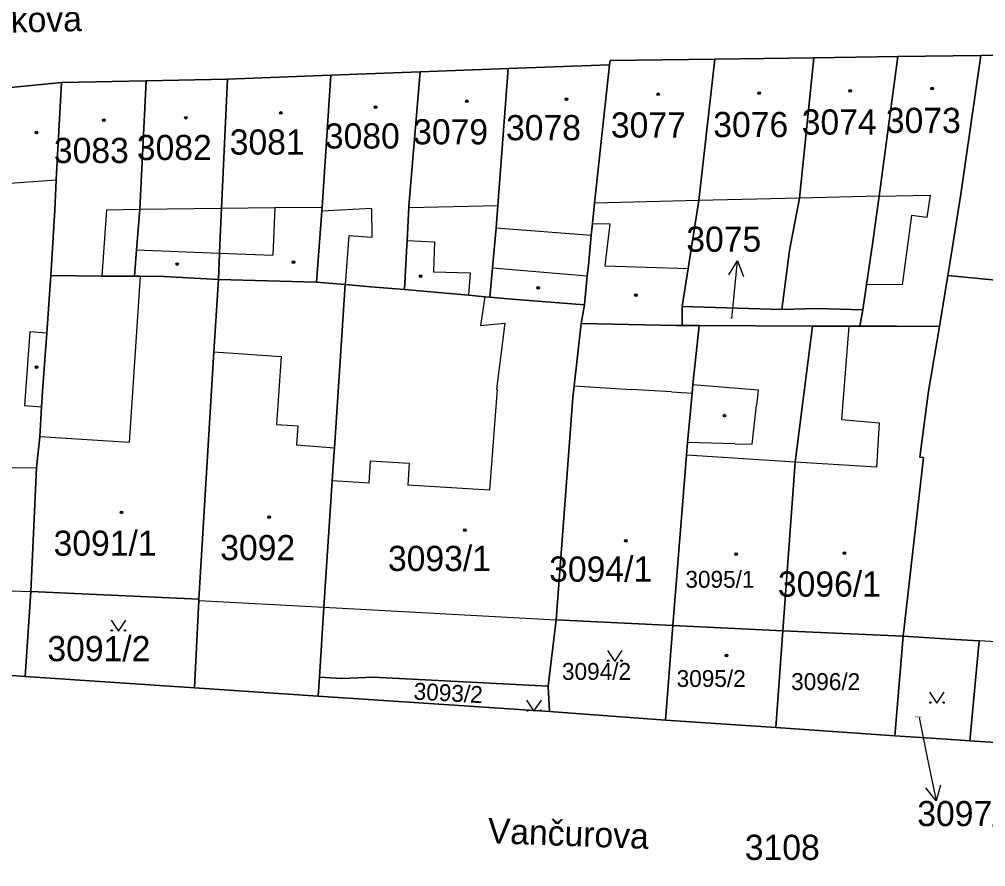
# Model space of a CAD drawing. Extents: x -596233 to -595156, y -1161235 to -1159375.
# Drawn here: x -595563.3 to -595498, y -1160940.7 to -1160883.5 of the extents above; entities that cross this region are included whole.
import ezdxf

# ---------------------------------------------------------------- set-up
doc = ezdxf.new("R2010")
doc.units = 0
for name, color, linetype in [('KN_CAR_KR', 7, 'Continuous'), ('KN_KULTURY', 7, 'Continuous'), ('KN_PARC_CIS_POM', 7, 'Continuous'), ('KN_PARC_CIS_POZ', 7, 'Continuous'), ('KN_PARC_CIS_STAV', 7, 'Continuous'), ('KN_PARC_PLOCHA', 7, 'Continuous'), ('KN_ULICE', 7, 'Continuous'), ('PARC_C_SIPKA', 7, 'Continuous'), ('parcely_l', 7, 'Continuous')]:
    doc.layers.add(name, color=color, linetype=linetype)

msp = doc.modelspace()

# ---------------------------------------------------------------- linework, layer by layer
at = {"layer": 'KN_CAR_KR'}
for points in [[(-595563.89, -1160894.59), (-595560.8, -1160894.35)], [(-595510.62, -1160895.59), (-595517.42, -1160895.75)], [(-595505.23, -1160895.46), (-595510.62, -1160895.59)], [(-595505.23, -1160895.46), (-595501.79, -1160895.38)], [(-595501.79, -1160895.38), (-595502.02, -1160896.89)], [(-595557.4, -1160896.37), (-595555.15, -1160896.34)], [(-595555.15, -1160896.34), (-595549.63, -1160896.27)], [(-595549.63, -1160896.27), (-595546.03, -1160896.23)], [(-595546.03, -1160896.23), (-595546.17, -1160899.45)], [(-595546.03, -1160896.23), (-595542.83, -1160896.19)], [(-595539.5, -1160896.28), (-595542.85, -1160896.47)], [(-595539.5, -1160896.28), (-595539.49, -1160898.24)], [(-595536.99, -1160896.22), (-595530.97, -1160896.08)], [(-595517.42, -1160895.75), (-595524.46, -1160895.92)], [(-595557.4, -1160896.37), (-595557.71, -1160900.85)], [(-595503.06, -1160896.76), (-595503.68, -1160901.44)], [(-595502.02, -1160896.89), (-595503.06, -1160896.76)], [(-595531.1, -1160897.59), (-595524.67, -1160898.1)], [(-595524.59, -1160897.3), (-595523.42, -1160897.33)], [(-595523.42, -1160897.33), (-595523.75, -1160900.16)], [(-595541.03, -1160898.14), (-595541.29, -1160901.42)], [(-595539.49, -1160898.24), (-595541.03, -1160898.14)], [(-595537.11, -1160898.45), (-595535.26, -1160898.54)], [(-595535.26, -1160898.54), (-595535.33, -1160900.56)], [(-595555.37, -1160899.09), (-595549.76, -1160899.31)], [(-595549.76, -1160899.31), (-595546.17, -1160899.45)], [(-595523.75, -1160900.16), (-595518.13, -1160900.35)], [(-595555.12, -1160900.87), (-595555.87, -1160912.1)], [(-595535.33, -1160900.56), (-595532.85, -1160900.64)], [(-595532.85, -1160900.64), (-595532.96, -1160902.15)], [(-595531.34, -1160900.3), (-595524.94, -1160900.83)], [(-595503.68, -1160901.44), (-595506.09, -1160901.42)], [(-595531.85, -1160902.25), (-595532.14, -1160904.2)], [(-595532.14, -1160904.2), (-595530.51, -1160904.03)], [(-595530.51, -1160904.03), (-595531.06, -1160908.48)], [(-595562.57, -1160904.62), (-595562.93, -1160909.59)], [(-595561.43, -1160904.7), (-595562.57, -1160904.62)], [(-595507.28, -1160904.24), (-595507.79, -1160910.55)], [(-595550.14, -1160905.97), (-595545.6, -1160906.28)], [(-595545.6, -1160906.28), (-595545.92, -1160910.87)], [(-595531.03, -1160908.48), (-595531.54, -1160915.31)], [(-595531.06, -1160908.48), (-595531.03, -1160908.48)], [(-595525.83, -1160908.27), (-595521.99, -1160908.51)], [(-595519.25, -1160908.68), (-595521.99, -1160908.51)], [(-595519.25, -1160908.68), (-595517.87, -1160908.77)], [(-595517.82, -1160908.17), (-595513.4, -1160908.54)], [(-595513.4, -1160908.54), (-595513.52, -1160909.6)], [(-595562.93, -1160909.59), (-595561.79, -1160909.68)], [(-595513.82, -1160912.21), (-595513.52, -1160909.6)], [(-595507.79, -1160910.55), (-595505.23, -1160910.76)], [(-595545.92, -1160910.87), (-595544.48, -1160910.97)], [(-595544.48, -1160910.97), (-595544.57, -1160912.24)], [(-595505.23, -1160910.76), (-595505.42, -1160913.75)], [(-595555.87, -1160912.1), (-595561.89, -1160911.71)], [(-595544.57, -1160912.24), (-595542.01, -1160912.45)], [(-595514.96, -1160912.18), (-595518.17, -1160912.1)], [(-595514.96, -1160912.18), (-595513.82, -1160912.21)], [(-595510.91, -1160913.41), (-595518.25, -1160912.95)], [(-595570.16, -1160913.7), (-595562.11, -1160913.81)], [(-595539.67, -1160914.83), (-595539.58, -1160913.33)], [(-595539.58, -1160913.33), (-595536.96, -1160913.49)], [(-595536.96, -1160913.49), (-595537.05, -1160914.98)], [(-595505.42, -1160913.75), (-595510.91, -1160913.41)], [(-595539.67, -1160914.83), (-595542.16, -1160914.68)], [(-595531.54, -1160915.31), (-595537.05, -1160914.98)], [(-595570.65, -1160921.89), (-595562.51, -1160922.15)], [(-595551.17, -1160922.77), (-595542.73, -1160923.22)], [(-595542.73, -1160923.22), (-595527.04, -1160924.06)], [(-595484.47, -1160926.3), (-595498.49, -1160925.48)]]:
    msp.add_lwpolyline(points, dxfattribs=at)
at = {"layer": 'KN_KULTURY'}
for points in [[(-595557.0918, -1160924.0816), (-595556.5918, -1160924.8316), (-595556.0918, -1160924.0816)], [(-595523.5818, -1160926.1316), (-595523.0818, -1160926.8816), (-595522.5818, -1160926.1316)], [(-595501.8418, -1160928.9516), (-595501.3418, -1160929.7016), (-595500.8418, -1160928.9516)], [(-595529.0418, -1160929.4916), (-595528.5418, -1160930.2416), (-595528.0418, -1160929.4916)]]:
    msp.add_lwpolyline(points, dxfattribs=at)
for centre, radius in [((-595520.15, -1160888.58), 0.09), ((-595513.35, -1160888.5), 0.09), ((-595513.35, -1160888.5), 0.0398), ((-595507.19, -1160888.34), 0.09), ((-595507.19, -1160888.34), 0.0398), ((-595501.66, -1160888.18), 0.09), ((-595501.66, -1160888.18), 0.0398), ((-595533.07, -1160889.05), 0.09), ((-595533.07, -1160889.05), 0.0398), ((-595526.35, -1160888.9), 0.09), ((-595526.35, -1160888.9), 0.0398), ((-595520.15, -1160888.58), 0.0398), ((-595545.63, -1160889.84), 0.09), ((-595545.63, -1160889.84), 0.0398), ((-595539.23, -1160889.45), 0.09), ((-595539.23, -1160889.45), 0.0398), ((-595557.57, -1160890.32), 0.09), ((-595557.57, -1160890.32), 0.0398), ((-595552.04, -1160890.16), 0.09), ((-595552.04, -1160890.16), 0.0398), ((-595562.13, -1160891.16), 0.09), ((-595562.13, -1160891.16), 0.0398), ((-595552.63, -1160900.04), 0.09), ((-595552.63, -1160900.04), 0.0398), ((-595544.78, -1160899.91), 0.09), ((-595544.78, -1160899.91), 0.0398), ((-595536.19, -1160900.86), 0.09), ((-595536.19, -1160900.86), 0.0398), ((-595528.26, -1160901.65), 0.09), ((-595528.26, -1160901.65), 0.0398), ((-595521.66, -1160902.15), 0.09), ((-595521.66, -1160902.15), 0.0398), ((-595562.11, -1160907), 0.09), ((-595562.11, -1160907), 0.0398), ((-595515.69, -1160910.28), 0.09), ((-595515.69, -1160910.28), 0.0398), ((-595556.38, -1160916.81), 0.09), ((-595556.38, -1160916.81), 0.0398), ((-595546.42, -1160917.14), 0.09), ((-595546.42, -1160917.14), 0.0398), ((-595533.2, -1160918.01), 0.09), ((-595533.2, -1160918.01), 0.0398), ((-595522.34, -1160918.73), 0.09), ((-595522.34, -1160918.73), 0.0398), ((-595514.9, -1160919.64), 0.09), ((-595514.9, -1160919.64), 0.0398), ((-595507.59, -1160919.57), 0.09), ((-595507.59, -1160919.57), 0.0398), ((-595557.042, -1160924.7814), 0.05), ((-595556.1426, -1160924.7814), 0.05), ((-595523.532, -1160926.8314), 0.05), ((-595522.6326, -1160926.8314), 0.05), ((-595515.54, -1160926.47), 0.09), ((-595515.54, -1160926.47), 0.0398), ((-595501.792, -1160929.6514), 0.05), ((-595500.8926, -1160929.6514), 0.05), ((-595528.992, -1160930.1914), 0.05), ((-595528.0926, -1160930.1914), 0.05)]:
    msp.add_circle(centre, radius, dxfattribs=at)
at = {"layer": 'KN_PARC_PLOCHA'}
for points in [[(-595477.36, -1160885.81), (-595498.38, -1160885.96), (-595503.98, -1160886.03), (-595509.65, -1160886.11), (-595516.34, -1160886.2), (-595523.39, -1160886.29), (-595523.44, -1160886.58), (-595530.28, -1160886.84), (-595536.22, -1160887.06), (-595542.26, -1160887.29), (-595549.22, -1160887.55), (-595554.71, -1160887.66), (-595560.43, -1160887.78), (-595563.63, -1160888.1)], [(-595616.62, -1160941.37), (-595617.05, -1160922.72), (-595616.48, -1160923.77), (-595615.61, -1160924.27), (-595614.21, -1160924.42), (-595608.5, -1160924.75), (-595595.22, -1160925.73), (-595589.67, -1160926.16), (-595579.82, -1160926.76), (-595570.81, -1160927.31), (-595562.88, -1160927.89), (-595551.46, -1160928.67), (-595543.1, -1160929.22), (-595527.5, -1160930.25), (-595519.67, -1160930.84), (-595512.22, -1160931.33), (-595504.18, -1160931.89), (-595500.69, -1160932.12), (-595499.12, -1160932.23), (-595491.47, -1160932.74)]]:
    msp.add_lwpolyline(points, dxfattribs=at)
for points in [[(-595474.18, -1160899.45), (-595475.27, -1160899.27), (-595475.54, -1160900.56), (-595479.87, -1160899.88), (-595480.56, -1160903.77), (-595485.05, -1160902.96), (-595495.31, -1160901.34), (-595500.6, -1160900.81), (-595500.47, -1160900), (-595499.73, -1160895.33), (-595498.38, -1160885.96), (-595477.36, -1160885.81), (-595474.66, -1160885.76), (-595476.52, -1160896.31), (-595473.86, -1160897.49)], [(-595518.53, -1160902.9), (-595518.54, -1160904.2), (-595518.94, -1160904.19), (-595525.35, -1160904.06), (-595525.13, -1160902.8), (-595524.94, -1160900.83), (-595524.87, -1160900.15), (-595524.67, -1160898.1), (-595524.59, -1160897.3), (-595524.46, -1160895.92), (-595523.44, -1160886.58), (-595523.39, -1160886.29), (-595516.34, -1160886.2), (-595517.42, -1160895.75), (-595518.13, -1160900.35)], [(-595511.81, -1160903.11), (-595518.53, -1160902.9), (-595518.13, -1160900.35), (-595517.42, -1160895.75), (-595516.34, -1160886.2), (-595509.65, -1160886.11), (-595510.62, -1160895.59), (-595511.3, -1160899.12)], [(-595506.34, -1160903.14), (-595509.44, -1160903.05), (-595511.81, -1160903.11), (-595511.3, -1160899.12), (-595510.62, -1160895.59), (-595509.65, -1160886.11), (-595503.98, -1160886.03), (-595505.23, -1160895.46), (-595505.51, -1160897.39), (-595505.7, -1160898.69), (-595506.09, -1160901.42)], [(-595500.6, -1160900.81), (-595501.17, -1160904.25), (-595504.07, -1160904.24), (-595506.54, -1160904.24), (-595506.34, -1160903.14), (-595506.09, -1160901.42), (-595505.7, -1160898.69), (-595505.51, -1160897.39), (-595505.23, -1160895.46), (-595503.98, -1160886.03), (-595498.38, -1160885.96), (-595499.73, -1160895.33), (-595500.47, -1160900)], [(-595537.29, -1160901.77), (-595539.55, -1160901.58), (-595541.29, -1160901.42), (-595543.22, -1160901.26), (-595542.85, -1160896.47), (-595542.83, -1160896.19), (-595542.26, -1160887.29), (-595536.22, -1160887.06), (-595536.99, -1160896.13), (-595536.99, -1160896.22), (-595537.11, -1160898.45), (-595537.15, -1160899.2)], [(-595531.52, -1160902.28), (-595531.85, -1160902.25), (-595532.96, -1160902.15), (-595537.29, -1160901.77), (-595537.15, -1160899.2), (-595537.11, -1160898.45), (-595536.99, -1160896.22), (-595536.99, -1160896.13), (-595536.22, -1160887.06), (-595530.28, -1160886.84), (-595530.97, -1160896.08), (-595531.1, -1160897.59), (-595531.34, -1160900.3)], [(-595525.13, -1160902.8), (-595530.3, -1160902.38), (-595531.52, -1160902.28), (-595531.34, -1160900.3), (-595531.1, -1160897.59), (-595530.97, -1160896.08), (-595530.28, -1160886.84), (-595523.44, -1160886.58), (-595524.46, -1160895.92), (-595524.59, -1160897.3), (-595524.67, -1160898.1), (-595524.87, -1160900.15), (-595524.94, -1160900.83)], [(-595561.16, -1160900.81), (-595561.26, -1160902.41), (-595561.43, -1160904.7), (-595561.69, -1160908.31), (-595561.79, -1160909.68), (-595561.89, -1160911.71), (-595562.11, -1160913.81), (-595562.51, -1160922.15), (-595562.88, -1160927.89), (-595570.81, -1160927.31), (-595570.65, -1160921.89), (-595570.16, -1160913.7), (-595570.3, -1160911.64), (-595569.91, -1160908.58), (-595569.45, -1160905.02), (-595569.26, -1160902.08), (-595568.37, -1160888.58), (-595566.82, -1160888.42), (-595563.63, -1160888.1), (-595560.43, -1160887.78), (-595560.8, -1160894.35), (-595560.89, -1160896.41)], [(-595555.51, -1160900.87), (-595557.71, -1160900.85), (-595561.16, -1160900.81), (-595560.89, -1160896.41), (-595560.8, -1160894.35), (-595560.43, -1160887.78), (-595554.71, -1160887.66), (-595555.15, -1160896.34), (-595555.37, -1160899.09)], [(-595549.84, -1160901.08), (-595553.51, -1160900.89), (-595555.12, -1160900.87), (-595555.51, -1160900.87), (-595555.37, -1160899.09), (-595555.15, -1160896.34), (-595554.71, -1160887.66), (-595549.22, -1160887.55), (-595549.63, -1160896.27), (-595549.74, -1160898.72), (-595549.76, -1160899.31)], [(-595543.22, -1160901.26), (-595549.84, -1160901.08), (-595549.76, -1160899.31), (-595549.74, -1160898.72), (-595549.63, -1160896.27), (-595549.22, -1160887.55), (-595542.26, -1160887.29), (-595542.83, -1160896.19), (-595542.85, -1160896.47)], [(-595555.51, -1160900.87), (-595555.12, -1160900.87), (-595553.51, -1160900.89), (-595549.84, -1160901.08), (-595550.14, -1160905.97), (-595551.17, -1160922.68), (-595562.51, -1160922.15), (-595562.11, -1160913.81), (-595561.89, -1160911.71), (-595561.79, -1160909.68), (-595561.69, -1160908.31), (-595561.43, -1160904.7), (-595561.26, -1160902.41), (-595561.16, -1160900.81), (-595557.71, -1160900.85)], [(-595480.56, -1160903.77), (-595481.21, -1160907.44), (-595481.57, -1160909.46), (-595482.15, -1160912.2), (-595482.89, -1160915.83), (-595483.41, -1160918.38), (-595484.47, -1160926.3), (-595484.86, -1160933.18), (-595490.05, -1160932.83), (-595491.47, -1160932.74), (-595499.12, -1160932.23), (-595498.49, -1160925.48), (-595500.08, -1160925.39), (-595503.63, -1160925.18), (-595502.25, -1160913.11), (-595502.5, -1160913.08), (-595501.9, -1160908.62), (-595501.17, -1160904.25), (-595500.6, -1160900.81), (-595495.31, -1160901.34), (-595485.05, -1160902.96)], [(-595543.22, -1160901.26), (-595541.29, -1160901.42), (-595542.01, -1160912.45), (-595542.03, -1160912.68), (-595542.16, -1160914.68), (-595542.73, -1160923.22), (-595543.02, -1160927.95), (-595543.1, -1160929.22), (-595551.46, -1160928.67), (-595551.17, -1160922.77), (-595551.17, -1160922.68), (-595550.14, -1160905.97), (-595549.84, -1160901.08)], [(-595537.29, -1160901.77), (-595532.96, -1160902.15), (-595531.85, -1160902.25), (-595531.52, -1160902.28), (-595530.3, -1160902.38), (-595525.13, -1160902.8), (-595525.35, -1160904.06), (-595525.83, -1160908.27), (-595525.92, -1160909.05), (-595526.16, -1160912.38), (-595527.04, -1160924.06), (-595527.58, -1160928.55), (-595539.39, -1160927.93), (-595541.5, -1160928.04), (-595543.02, -1160927.95), (-595542.73, -1160923.22), (-595542.16, -1160914.68), (-595542.03, -1160912.68), (-595542.01, -1160912.45), (-595541.29, -1160901.42), (-595539.55, -1160901.58)], [(-595511.81, -1160903.11), (-595509.44, -1160903.05), (-595506.34, -1160903.14), (-595506.54, -1160904.24), (-595507.28, -1160904.24), (-595509.74, -1160904.23), (-595517.39, -1160904.2), (-595518.54, -1160904.2), (-595518.53, -1160902.9)], [(-595518.54, -1160904.2), (-595517.39, -1160904.2), (-595517.82, -1160908.17), (-595517.87, -1160908.77), (-595518.17, -1160912.1), (-595518.25, -1160912.95), (-595519.17, -1160924.46), (-595527.04, -1160924.06), (-595526.16, -1160912.38), (-595525.92, -1160909.05), (-595525.83, -1160908.27), (-595525.35, -1160904.06), (-595518.94, -1160904.19)], [(-595509.74, -1160904.23), (-595510.91, -1160913.41), (-595511.74, -1160924.8), (-595519.17, -1160924.46), (-595518.25, -1160912.95), (-595518.17, -1160912.1), (-595517.87, -1160908.77), (-595517.82, -1160908.17), (-595517.39, -1160904.2)], [(-595506.54, -1160904.24), (-595504.07, -1160904.24), (-595501.17, -1160904.25), (-595501.9, -1160908.62), (-595502.5, -1160913.08), (-595502.25, -1160913.11), (-595503.63, -1160925.18), (-595511.74, -1160924.8), (-595510.91, -1160913.41), (-595509.74, -1160904.23), (-595507.28, -1160904.24)], [(-595551.17, -1160922.68), (-595551.17, -1160922.77), (-595551.46, -1160928.67), (-595562.88, -1160927.89), (-595562.51, -1160922.15)], [(-595519.17, -1160924.46), (-595519.67, -1160930.84), (-595527.5, -1160930.25), (-595527.58, -1160928.55), (-595527.04, -1160924.06)], [(-595511.74, -1160924.8), (-595512.22, -1160931.33), (-595519.67, -1160930.84), (-595519.17, -1160924.46)], [(-595503.63, -1160925.18), (-595504.18, -1160931.89), (-595512.22, -1160931.33), (-595511.74, -1160924.8)], [(-595499.12, -1160932.23), (-595500.69, -1160932.12), (-595504.18, -1160931.89), (-595503.63, -1160925.18), (-595500.08, -1160925.39), (-595498.49, -1160925.48)], [(-595527.58, -1160928.55), (-595527.5, -1160930.25), (-595543.1, -1160929.22), (-595543.02, -1160927.95), (-595541.5, -1160928.04), (-595539.39, -1160927.93)]]:
    msp.add_lwpolyline(points, close=True, dxfattribs=at)
at = {"layer": 'PARC_C_SIPKA'}
for points in [[(-595515.3923, -1160900.7693), (-595514.7924, -1160899.8258), (-595514.3975, -1160900.8718)], [(-595515.19, -1160903.71), (-595515.1, -1160902.81), (-595514.7924, -1160899.8258)], [(-595502.53, -1160930.67), (-595501.99, -1160933.36), (-595501.3996, -1160936.3013)], [(-595501.1062, -1160935.2225), (-595501.3996, -1160936.3013), (-595502.0867, -1160935.4193)]]:
    msp.add_lwpolyline(points, dxfattribs=at)
at = {"layer": 'parcely_l'}
for points in [[(-595474.66, -1160885.76), (-595477.36, -1160885.81), (-595498.38, -1160885.96)], [(-595523.44, -1160886.58), (-595523.39, -1160886.29), (-595516.34, -1160886.2)], [(-595516.34, -1160886.2), (-595517.42, -1160895.75), (-595518.13, -1160900.35), (-595518.53, -1160902.9)], [(-595509.65, -1160886.11), (-595516.34, -1160886.2)], [(-595509.65, -1160886.11), (-595510.62, -1160895.59), (-595511.3, -1160899.12), (-595511.81, -1160903.11)], [(-595503.98, -1160886.03), (-595509.65, -1160886.11)], [(-595506.34, -1160903.14), (-595506.09, -1160901.42), (-595505.7, -1160898.69), (-595505.51, -1160897.39), (-595505.23, -1160895.46), (-595503.98, -1160886.03)], [(-595498.38, -1160885.96), (-595503.98, -1160886.03)], [(-595498.38, -1160885.96), (-595499.73, -1160895.33), (-595500.47, -1160900), (-595500.6, -1160900.81)], [(-595536.22, -1160887.06), (-595542.26, -1160887.29)], [(-595537.29, -1160901.77), (-595537.15, -1160899.2), (-595537.11, -1160898.45), (-595536.99, -1160896.22), (-595536.99, -1160896.13), (-595536.22, -1160887.06)], [(-595530.28, -1160886.84), (-595536.22, -1160887.06)], [(-595530.28, -1160886.84), (-595530.97, -1160896.08), (-595531.1, -1160897.59), (-595531.34, -1160900.3), (-595531.52, -1160902.28)], [(-595523.44, -1160886.58), (-595530.28, -1160886.84)], [(-595525.13, -1160902.8), (-595524.94, -1160900.83), (-595524.87, -1160900.15), (-595524.67, -1160898.1), (-595524.59, -1160897.3), (-595524.46, -1160895.92), (-595523.44, -1160886.58)], [(-595560.43, -1160887.78), (-595563.63, -1160888.1), (-595566.82, -1160888.42), (-595568.37, -1160888.58)], [(-595560.43, -1160887.78), (-595560.8, -1160894.35), (-595560.89, -1160896.41), (-595561.16, -1160900.81)], [(-595554.71, -1160887.66), (-595560.43, -1160887.78)], [(-595555.51, -1160900.87), (-595555.37, -1160899.09), (-595555.15, -1160896.34), (-595554.71, -1160887.66)], [(-595554.71, -1160887.66), (-595549.22, -1160887.55)], [(-595549.22, -1160887.55), (-595549.63, -1160896.27), (-595549.74, -1160898.72), (-595549.76, -1160899.31), (-595549.84, -1160901.08)], [(-595542.26, -1160887.29), (-595549.22, -1160887.55)], [(-595542.26, -1160887.29), (-595542.83, -1160896.19), (-595542.85, -1160896.47), (-595543.22, -1160901.26)], [(-595562.51, -1160922.15), (-595562.11, -1160913.81), (-595561.89, -1160911.71), (-595561.79, -1160909.68), (-595561.69, -1160908.31), (-595561.43, -1160904.7), (-595561.26, -1160902.41), (-595561.16, -1160900.81)], [(-595561.16, -1160900.81), (-595557.71, -1160900.85), (-595555.51, -1160900.87)], [(-595549.84, -1160901.08), (-595553.51, -1160900.89), (-595555.12, -1160900.87), (-595555.51, -1160900.87)], [(-595500.6, -1160900.81), (-595501.17, -1160904.25)], [(-595500.6, -1160900.81), (-595495.31, -1160901.34), (-595485.05, -1160902.96), (-595480.56, -1160903.77)], [(-595549.84, -1160901.08), (-595550.14, -1160905.97), (-595551.17, -1160922.68)], [(-595549.84, -1160901.08), (-595543.22, -1160901.26)], [(-595543.22, -1160901.26), (-595541.29, -1160901.42)], [(-595541.29, -1160901.42), (-595542.01, -1160912.45), (-595542.03, -1160912.68), (-595542.16, -1160914.68), (-595542.73, -1160923.22), (-595543.02, -1160927.95)], [(-595537.29, -1160901.77), (-595539.55, -1160901.58), (-595541.29, -1160901.42)], [(-595531.52, -1160902.28), (-595531.85, -1160902.25), (-595532.96, -1160902.15), (-595537.29, -1160901.77)], [(-595525.13, -1160902.8), (-595530.3, -1160902.38), (-595531.52, -1160902.28)], [(-595525.35, -1160904.06), (-595525.13, -1160902.8)], [(-595518.53, -1160902.9), (-595518.54, -1160904.2)], [(-595511.81, -1160903.11), (-595518.53, -1160902.9)], [(-595511.81, -1160903.11), (-595509.44, -1160903.05), (-595506.34, -1160903.14)], [(-595506.54, -1160904.24), (-595506.34, -1160903.14)], [(-595527.04, -1160924.06), (-595526.16, -1160912.38), (-595525.92, -1160909.05), (-595525.83, -1160908.27), (-595525.35, -1160904.06)], [(-595518.54, -1160904.2), (-595518.94, -1160904.19), (-595525.35, -1160904.06)], [(-595517.39, -1160904.2), (-595517.82, -1160908.17), (-595517.87, -1160908.77), (-595518.17, -1160912.1), (-595518.25, -1160912.95), (-595519.17, -1160924.46)], [(-595518.54, -1160904.2), (-595517.39, -1160904.2)], [(-595509.74, -1160904.23), (-595517.39, -1160904.2)], [(-595511.74, -1160924.8), (-595510.91, -1160913.41), (-595509.74, -1160904.23)], [(-595509.74, -1160904.23), (-595507.28, -1160904.24), (-595506.54, -1160904.24)], [(-595506.54, -1160904.24), (-595504.07, -1160904.24), (-595501.17, -1160904.25)], [(-595501.17, -1160904.25), (-595501.9, -1160908.62), (-595502.5, -1160913.08), (-595502.25, -1160913.11), (-595503.63, -1160925.18)], [(-595562.88, -1160927.89), (-595562.51, -1160922.15)], [(-595551.17, -1160922.68), (-595562.51, -1160922.15)], [(-595551.46, -1160928.67), (-595551.17, -1160922.77), (-595551.17, -1160922.68)], [(-595527.58, -1160928.55), (-595527.04, -1160924.06)], [(-595519.17, -1160924.46), (-595527.04, -1160924.06)], [(-595519.67, -1160930.84), (-595519.17, -1160924.46)], [(-595511.74, -1160924.8), (-595519.17, -1160924.46)], [(-595512.22, -1160931.33), (-595511.74, -1160924.8)], [(-595503.63, -1160925.18), (-595511.74, -1160924.8)], [(-595503.63, -1160925.18), (-595504.18, -1160931.89)], [(-595503.63, -1160925.18), (-595500.08, -1160925.39), (-595498.49, -1160925.48), (-595499.12, -1160932.23)], [(-595570.81, -1160927.31), (-595562.88, -1160927.89)], [(-595562.88, -1160927.89), (-595551.46, -1160928.67)], [(-595543.1, -1160929.22), (-595543.02, -1160927.95)], [(-595543.02, -1160927.95), (-595541.5, -1160928.04), (-595539.39, -1160927.93), (-595527.58, -1160928.55)], [(-595551.46, -1160928.67), (-595543.1, -1160929.22)], [(-595527.58, -1160928.55), (-595527.5, -1160930.25)], [(-595527.5, -1160930.25), (-595543.1, -1160929.22)], [(-595527.5, -1160930.25), (-595519.67, -1160930.84)], [(-595519.67, -1160930.84), (-595512.22, -1160931.33)], [(-595512.22, -1160931.33), (-595504.18, -1160931.89)], [(-595504.18, -1160931.89), (-595500.69, -1160932.12), (-595499.12, -1160932.23)], [(-595499.12, -1160932.23), (-595491.47, -1160932.74), (-595490.05, -1160932.83), (-595484.86, -1160933.18)]]:
    msp.add_lwpolyline(points, dxfattribs=at)

# ---------------------------------------------------------------- texts
at = {"layer": 'KN_PARC_CIS_POM'}
for s, p in [('3075', (-595515.3733, -1160903.71)), ('3097/2', (-595502.8133, -1160930.67))]:
    msp.add_text(s, height=0.1, dxfattribs=at).set_placement(p)
at = {"layer": 'KN_PARC_CIS_POZ'}
for s, height, p in [('3075', 1.7, (-595518.2566, -1160899.21)), ('3091/2', 1.7, (-595561.3866, -1160926.86)), ('3094/2', 1.14, (-595526.65, -1160928.12)), ('3096/2', 1.14, (-595511.18, -1160928.81)), ('3097/2', 1.7, (-595502.6666, -1160938)), ('3108', 1.7, (-595514.3066, -1160940.28))]:
    msp.add_text(s, height=height, dxfattribs=at).set_placement(p)
msp.add_text('3093/2', height=1.14, rotation=356.915889, dxfattribs=at).set_placement((-595536.6853, -1160929.4462))
at = {"layer": 'KN_PARC_CIS_STAV'}
for s, height, p in [('3077', 1.7, (-595523.3466, -1160891.5)), ('3076', 1.7, (-595516.4366, -1160891.47)), ('3074', 1.7, (-595510.4666, -1160891.3)), ('3073', 1.7, (-595504.7866, -1160891.19)), ('3079', 1.7, (-595536.6966, -1160891.96)), ('3078', 1.7, (-595530.4266, -1160891.68)), ('3081', 1.7, (-595549.0766, -1160892.65)), ('3080', 1.7, (-595542.6566, -1160892.24)), ('3083', 1.7, (-595560.9466, -1160893.22)), ('3082', 1.7, (-595555.3466, -1160893.02)), ('3091/1', 1.7, (-595560.9666, -1160919.74)), ('3092', 1.7, (-595549.7166, -1160920.04)), ('3093/1', 1.7, (-595538.3966, -1160920.77)), ('3094/1', 1.7, (-595527.5166, -1160921.49)), ('3095/1', 1.14, (-595518.32, -1160921.9)), ('3096/1', 1.7, (-595512.0766, -1160922.5)), ('3095/2', 1.14, (-595518.91, -1160928.6))]:
    msp.add_text(s, height=height, dxfattribs=at).set_placement(p)
at = {"layer": 'KN_ULICE'}
for s, rotation, p in [('Jílkova', 1.321294, (-595566.1151, -1160884.4707)), ('Vančurova', 357.941386, (-595531.6818, -1160939.1454))]:
    msp.add_text(s, height=1.7, rotation=rotation, dxfattribs=at).set_placement(p)

doc.saveas('drawing.dxf')
